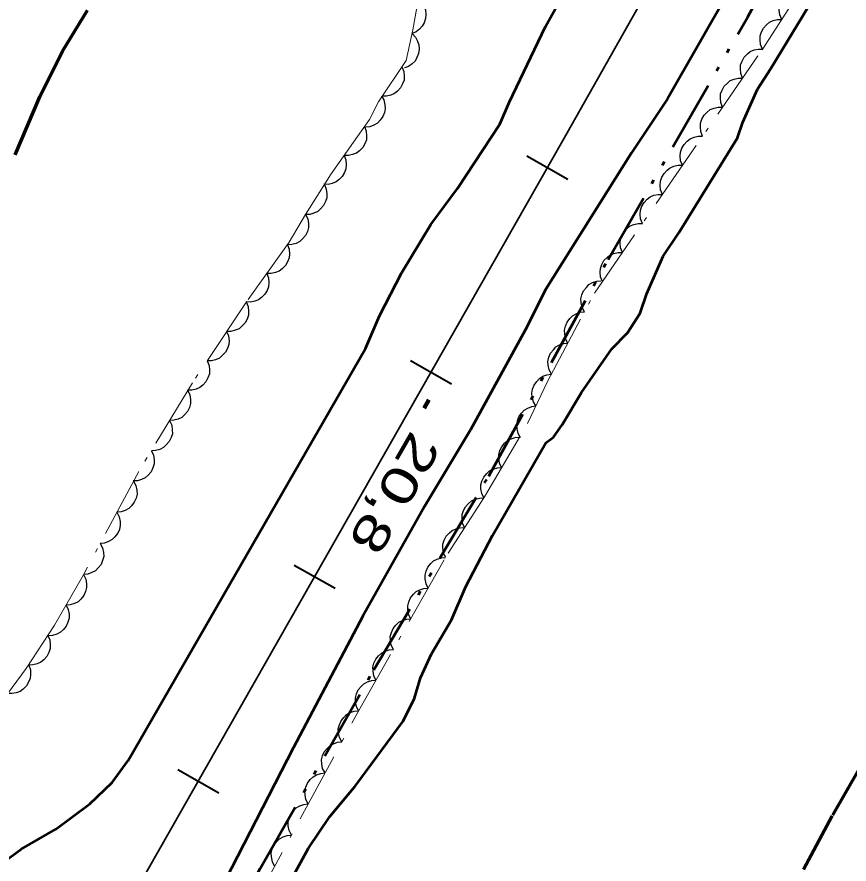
# Model space of a CAD drawing. Extents: x 386081 to 389416, y 5130568 to 5134082.
# Drawn here: x 387816.7 to 387887.4, y 5131978.5 to 5132050.5 of the extents above; entities that cross this region are included whole.
import ezdxf

# ---------------------------------------------------------------- set-up
doc = ezdxf.new("R2010")
doc.units = 0
doc.header["$LTSCALE"] = 1.2
for name, pattern in [('DASH_DOUBLE_DOT', [9.2, 5, -1.2, 0.3, -1.2, 0.3, -1.2]), ('DOT_DASHED', [7.7, 5, -1.2, 0.3, -1.2]), ('LONG_DASHED', [7.5, 6, -1.5])]:
    doc.linetypes.add(name, pattern=pattern)
for name, color, linetype, lineweight in [('1', 7, 'Continuous', 53), ('22', 7, 'Continuous', 13), ('23', 7, 'Continuous', 40), ('3', 7, 'Continuous', 140), ('4', 7, 'DASH_DOUBLE_DOT', 53), ('44', 7, 'Continuous', 25)]:
    doc.layers.add(name, color=color, linetype=linetype, lineweight=lineweight)

msp = doc.modelspace()

# ---------------------------------------------------------------- linework, layer by layer
at = {"layer": '1'}
for points in [[(387879.83, 5132057.24), (387871.98, 5132043.51), (387868.93, 5132038.92), (387861.64, 5132027.34), (387859.88, 5132023.84), (387855.25, 5132015.37), (387851.33, 5132008.86), (387846.09, 5131999.54), (387840.2, 5131988.38), (387826.98, 5131962.67)], [(387839.55, 5131976.3), (387841.46, 5131979.8), (387843.28, 5131982.49), (387845.42, 5131985.09), (387849.51, 5131990.61), (387850.47, 5131992.57), (387850.98, 5131994.3), (387851.93, 5131996.34), (387853.61, 5131999.22), (387854.85, 5132002.04), (387857.1, 5132006.38), (387861.64, 5132014.26), (387862.28, 5132014.76), (387863.04, 5132015.8), (387864.68, 5132018.55), (387867.26, 5132022.26), (387868.59, 5132023.63), (387869.66, 5132025.3), (387870.22, 5132026.95), (387871.62, 5132030.13), (387872.96, 5132032.13), (387877.94, 5132040.19), (387878.39, 5132041.53), (387879.64, 5132044.33), (387880.78, 5132046.08), (387886.3, 5132055.22)], [(387815.55, 5131978.63), (387817.03, 5131979.73), (387819.98, 5131981.43), (387822.87, 5131983.57), (387824.77, 5131985.38), (387826.15, 5131987.26), (387846.32, 5132022.28), (387847.5, 5132025.05), (387849.4, 5132028.76), (387851.87, 5132032.84), (387854.12, 5132035.88), (387857.72, 5132041.36), (387858.52, 5132043.21), (387861.62, 5132049.67), (387864.17, 5132054.28)]]:
    msp.add_lwpolyline(points, dxfattribs=at)
at = {"layer": '22', "linetype": 'LONG_DASHED', "lineweight": 70}
for points in [[(387949.21, 5132051.51), (387944.61, 5132046.48), (387938.7, 5132040.48), (387936.57, 5132038.55), (387930.67, 5132034.12), (387921.26, 5132026.57), (387919, 5132024.62), (387914.81, 5132020.37), (387910.85, 5132015.68), (387908.8, 5132013.4), (387906.68, 5132011.38), (387901.32, 5132006.95), (387899.88, 5132005.58), (387899.1, 5132004.58), (387898.4, 5132003.49), (387895.62, 5131998.93), (387892.3, 5131993.22), (387889.57, 5131988.86), (387885.99, 5131982.57), (387883.53, 5131978.01)], [(387816.54, 5132038.75), (387818.62, 5132043.69), (387820.55, 5132047.55), (387822.69, 5132051.04)]]:
    msp.add_lwpolyline(points, dxfattribs=at)
at = {"layer": '23'}
for p, q in [((387860.03, 5132038.65), (387863.51, 5132036.67)), ((387850.14, 5132021.26), (387853.62, 5132019.29)), ((387840.26, 5132003.88), (387843.74, 5132001.9)), ((387830.37, 5131986.49), (387833.85, 5131984.51))]:
    msp.add_line(p, q, dxfattribs=at)
at = {"layer": '23', "lineweight": 35}
msp.add_lwpolyline([(388350.66, 5132898.63), (388202.91, 5132638.38), (388174.85, 5132589.18), (388148.16, 5132542.09), (388122.46, 5132497.01), (388036.96, 5132346.4), (388027.91, 5132330.61), (387994.29, 5132271.3), (387943.96, 5132182.8), (387915.65, 5132132.74), (387888.36, 5132084.71), (387863.09, 5132039.98), (387797.42, 5131924.62), (387647.54, 5131660.34), (387567.35, 5131519.3), (387534.84, 5131461.86), (387476.24, 5131358.73)], dxfattribs=at)
at = {"layer": '3'}
msp.add_line((387851.7, 5132017.91), (387851.3, 5132017.21), dxfattribs=at)
at = {"layer": '4'}
msp.add_lwpolyline([(387818.5, 5131942.38), (387823.74, 5131952.63), (387826.6, 5131957.68), (387837.37, 5131978.08), (387847.01, 5131994.96), (387856.79, 5132011.44), (387866.94, 5132029.86), (387878.81, 5132050.49), (387887.2, 5132066.05), (387888.53, 5132069.91), (387892.56, 5132076.38)], dxfattribs=at)
at = {"layer": '44', "linetype": 'DOT_DASHED', "lineweight": 13}
for points in [[(387820.91, 5131939.38), (387820.26, 5131940.57), (387818.92, 5131943.88), (387819.02, 5131944.46), (387819.64, 5131946.08), (387821.21, 5131949.2), (387823.25, 5131952.51), (387829.77, 5131962.51), (387834.04, 5131969.66), (387836.37, 5131974.17), (387845.48, 5131991.05), (387853.33, 5132004.9), (387856.42, 5132009.67), (387860.08, 5132015.9), (387861.79, 5132019.48), (387865.77, 5132027), (387880.02, 5132047.67), (387885.79, 5132056.61)], [(387850.91, 5132052.63), (387850.33, 5132049.36), (387849.77, 5132046.76), (387847.41, 5132043.25), (387846.66, 5132041.75), (387843.39, 5132037.13), (387841.22, 5132033.69), (387839.83, 5132031.32), (387836.19, 5132026.26), (387831.61, 5132019.37), (387827.05, 5132011.84), (387822.34, 5132003.05), (387819.88, 5131998.76), (387817.48, 5131995.09), (387813.95, 5131990.33)]]:
    msp.add_lwpolyline(points, dxfattribs=at)
at = {"layer": '44'}
for points in [[(387881.69, 5132050.26), (387881.53, 5132050.65), (387881.48, 5132051.05), (387881.49, 5132051.38), (387881.6, 5132051.71), (387881.77, 5132052.04), (387882.03, 5132052.32), (387882.28, 5132052.54), (387882.6, 5132052.68), (387882.96, 5132052.77), (387883.32, 5132052.78)], [(387850.8, 5132052.01), (387851.1, 5132051.72), (387851.3, 5132051.37), (387851.42, 5132051.06), (387851.45, 5132050.71), (387851.41, 5132050.34), (387851.29, 5132049.98), (387851.14, 5132049.69), (387850.9, 5132049.43), (387850.61, 5132049.21), (387850.28, 5132049.06)], [(387880.07, 5132047.74), (387879.9, 5132048.12), (387879.86, 5132048.53), (387879.87, 5132048.86), (387879.98, 5132049.19), (387880.15, 5132049.52), (387880.41, 5132049.8), (387880.65, 5132050.02), (387880.97, 5132050.16), (387881.33, 5132050.25), (387881.69, 5132050.26)], [(387850.27, 5132049.06), (387850.56, 5132048.76), (387850.74, 5132048.4), (387850.85, 5132048.09), (387850.86, 5132047.74), (387850.82, 5132047.37), (387850.68, 5132047.01), (387850.52, 5132046.72), (387850.27, 5132046.48), (387849.97, 5132046.27), (387849.63, 5132046.13)], [(387878.36, 5132045.27), (387878.21, 5132045.66), (387878.18, 5132046.06), (387878.2, 5132046.39), (387878.32, 5132046.72), (387878.5, 5132047.05), (387878.77, 5132047.32), (387879.02, 5132047.53), (387879.35, 5132047.66), (387879.71, 5132047.74), (387880.07, 5132047.74)], [(387849.41, 5132046.23), (387849.57, 5132045.84), (387849.6, 5132045.43), (387849.59, 5132045.1), (387849.47, 5132044.77), (387849.29, 5132044.45), (387849.03, 5132044.17), (387848.78, 5132043.96), (387848.46, 5132043.82), (387848.1, 5132043.74), (387847.74, 5132043.74)], [(387876.66, 5132042.8), (387876.51, 5132043.19), (387876.48, 5132043.59), (387876.5, 5132043.92), (387876.62, 5132044.25), (387876.8, 5132044.58), (387877.07, 5132044.85), (387877.32, 5132045.06), (387877.64, 5132045.19), (387878, 5132045.27), (387878.36, 5132045.27)], [(387847.67, 5132043.77), (387847.88, 5132043.41), (387847.96, 5132043.01), (387847.99, 5132042.68), (387847.92, 5132042.34), (387847.78, 5132042), (387847.56, 5132041.69), (387847.34, 5132041.44), (387847.03, 5132041.27), (387846.69, 5132041.14), (387846.33, 5132041.09)], [(387874.96, 5132040.33), (387874.81, 5132040.72), (387874.78, 5132041.12), (387874.79, 5132041.45), (387874.91, 5132041.78), (387875.1, 5132042.11), (387875.36, 5132042.38), (387875.61, 5132042.59), (387875.94, 5132042.72), (387876.3, 5132042.8), (387876.66, 5132042.8)], [(387846.23, 5132041.15), (387846.38, 5132040.76), (387846.41, 5132040.35), (387846.39, 5132040.02), (387846.26, 5132039.69), (387846.08, 5132039.37), (387845.81, 5132039.1), (387845.55, 5132038.9), (387845.22, 5132038.77), (387844.86, 5132038.69), (387844.5, 5132038.7)], [(387873.26, 5132037.86), (387873.1, 5132038.25), (387873.07, 5132038.65), (387873.09, 5132038.98), (387873.21, 5132039.31), (387873.39, 5132039.64), (387873.66, 5132039.91), (387873.91, 5132040.12), (387874.24, 5132040.25), (387874.6, 5132040.33), (387874.96, 5132040.33)], [(387844.5, 5132038.7), (387844.65, 5132038.31), (387844.67, 5132037.9), (387844.65, 5132037.57), (387844.53, 5132037.24), (387844.34, 5132036.92), (387844.07, 5132036.65), (387843.82, 5132036.45), (387843.49, 5132036.32), (387843.13, 5132036.24), (387842.77, 5132036.25)], [(387871.55, 5132035.39), (387871.4, 5132035.78), (387871.37, 5132036.18), (387871.39, 5132036.51), (387871.51, 5132036.84), (387871.69, 5132037.17), (387871.96, 5132037.44), (387872.21, 5132037.65), (387872.53, 5132037.78), (387872.9, 5132037.86), (387873.26, 5132037.86)], [(387842.82, 5132036.22), (387842.98, 5132035.84), (387843.03, 5132035.43), (387843.03, 5132035.1), (387842.92, 5132034.77), (387842.75, 5132034.44), (387842.5, 5132034.15), (387842.25, 5132033.93), (387841.93, 5132033.79), (387841.57, 5132033.69), (387841.21, 5132033.68)], [(387869.85, 5132032.92), (387869.7, 5132033.31), (387869.67, 5132033.71), (387869.69, 5132034.04), (387869.8, 5132034.38), (387869.99, 5132034.7), (387870.25, 5132034.97), (387870.51, 5132035.18), (387870.83, 5132035.31), (387871.19, 5132035.39), (387871.55, 5132035.39)], [(387841.21, 5132033.68), (387841.4, 5132033.3), (387841.46, 5132032.9), (387841.46, 5132032.57), (387841.37, 5132032.23), (387841.21, 5132031.9), (387840.96, 5132031.61), (387840.73, 5132031.38), (387840.41, 5132031.22), (387840.06, 5132031.12), (387839.7, 5132031.09)], [(387868.15, 5132030.45), (387868, 5132030.84), (387867.96, 5132031.24), (387867.98, 5132031.57), (387868.1, 5132031.91), (387868.28, 5132032.23), (387868.55, 5132032.5), (387868.8, 5132032.71), (387869.13, 5132032.84), (387869.49, 5132032.92), (387869.85, 5132032.92)], [(387839.68, 5132031.11), (387839.82, 5132030.72), (387839.84, 5132030.31), (387839.82, 5132029.98), (387839.69, 5132029.65), (387839.5, 5132029.33), (387839.23, 5132029.06), (387838.98, 5132028.86), (387838.65, 5132028.74), (387838.28, 5132028.66), (387837.92, 5132028.67)], [(387866.45, 5132027.98), (387866.29, 5132028.37), (387866.26, 5132028.77), (387866.28, 5132029.1), (387866.4, 5132029.44), (387866.58, 5132029.76), (387866.85, 5132030.03), (387867.1, 5132030.24), (387867.43, 5132030.37), (387867.79, 5132030.45), (387868.15, 5132030.45)], [(387837.92, 5132028.67), (387838.07, 5132028.28), (387838.09, 5132027.87), (387838.07, 5132027.54), (387837.94, 5132027.22), (387837.75, 5132026.9), (387837.48, 5132026.63), (387837.23, 5132026.43), (387836.9, 5132026.3), (387836.53, 5132026.23), (387836.17, 5132026.24)], [(387864.92, 5132025.4), (387864.73, 5132025.77), (387864.65, 5132026.17), (387864.63, 5132026.5), (387864.71, 5132026.84), (387864.85, 5132027.18), (387865.09, 5132027.48), (387865.31, 5132027.72), (387865.62, 5132027.89), (387865.97, 5132028.01), (387866.33, 5132028.05)], [(387836.17, 5132026.24), (387836.33, 5132025.85), (387836.37, 5132025.44), (387836.36, 5132025.11), (387836.24, 5132024.78), (387836.07, 5132024.46), (387835.8, 5132024.18), (387835.56, 5132023.97), (387835.23, 5132023.83), (387834.87, 5132023.74), (387834.51, 5132023.74)], [(387863.52, 5132022.75), (387863.32, 5132023.12), (387863.25, 5132023.52), (387863.23, 5132023.85), (387863.3, 5132024.19), (387863.45, 5132024.53), (387863.68, 5132024.83), (387863.91, 5132025.07), (387864.22, 5132025.24), (387864.57, 5132025.36), (387864.92, 5132025.4)], [(387834.51, 5132023.74), (387834.67, 5132023.35), (387834.71, 5132022.95), (387834.7, 5132022.62), (387834.58, 5132022.28), (387834.41, 5132021.96), (387834.14, 5132021.68), (387833.9, 5132021.47), (387833.57, 5132021.33), (387833.21, 5132021.24), (387832.85, 5132021.24)], [(387862.12, 5132020.1), (387861.92, 5132020.47), (387861.84, 5132020.87), (387861.82, 5132021.19), (387861.9, 5132021.54), (387862.05, 5132021.88), (387862.28, 5132022.18), (387862.5, 5132022.42), (387862.81, 5132022.59), (387863.16, 5132022.71), (387863.52, 5132022.75)], [(387832.85, 5132021.24), (387833.01, 5132020.85), (387833.05, 5132020.45), (387833.04, 5132020.12), (387832.92, 5132019.78), (387832.75, 5132019.46), (387832.48, 5132019.18), (387832.24, 5132018.97), (387831.91, 5132018.83), (387831.55, 5132018.74), (387831.19, 5132018.74)], [(387860.8, 5132017.4), (387860.59, 5132017.76), (387860.49, 5132018.16), (387860.46, 5132018.49), (387860.52, 5132018.83), (387860.65, 5132019.18), (387860.87, 5132019.49), (387861.09, 5132019.74), (387861.39, 5132019.92), (387861.74, 5132020.06), (387862.09, 5132020.11)], [(387831.22, 5132018.72), (387831.39, 5132018.34), (387831.45, 5132017.94), (387831.45, 5132017.61), (387831.35, 5132017.27), (387831.19, 5132016.94), (387830.94, 5132016.65), (387830.7, 5132016.43), (387830.38, 5132016.28), (387830.02, 5132016.18), (387829.66, 5132016.16)], [(387859.5, 5132014.7), (387859.29, 5132015.06), (387859.2, 5132015.45), (387859.17, 5132015.78), (387859.23, 5132016.13), (387859.36, 5132016.47), (387859.58, 5132016.79), (387859.8, 5132017.03), (387860.1, 5132017.21), (387860.44, 5132017.35), (387860.8, 5132017.4)], [(387829.66, 5132016.16), (387829.84, 5132015.78), (387829.89, 5132015.38), (387829.9, 5132015.04), (387829.8, 5132014.71), (387829.63, 5132014.38), (387829.38, 5132014.09), (387829.14, 5132013.86), (387828.83, 5132013.71), (387828.47, 5132013.61), (387828.11, 5132013.59)], [(387857.88, 5132012.16), (387857.7, 5132012.54), (387857.64, 5132012.94), (387857.64, 5132013.27), (387857.73, 5132013.61), (387857.89, 5132013.94), (387858.14, 5132014.24), (387858.37, 5132014.46), (387858.69, 5132014.62), (387859.04, 5132014.73), (387859.4, 5132014.75)], [(387828.11, 5132013.59), (387828.29, 5132013.21), (387828.34, 5132012.81), (387828.34, 5132012.48), (387828.24, 5132012.14), (387828.08, 5132011.81), (387827.83, 5132011.52), (387827.59, 5132011.3), (387827.27, 5132011.15), (387826.92, 5132011.04), (387826.56, 5132011.03)], [(387856.36, 5132009.58), (387856.19, 5132009.95), (387856.12, 5132010.36), (387856.12, 5132010.69), (387856.21, 5132011.02), (387856.37, 5132011.36), (387856.62, 5132011.65), (387856.85, 5132011.88), (387857.17, 5132012.03), (387857.53, 5132012.14), (387857.88, 5132012.16)], [(387826.6, 5132011), (387826.79, 5132010.63), (387826.87, 5132010.23), (387826.89, 5132009.9), (387826.81, 5132009.56), (387826.66, 5132009.22), (387826.43, 5132008.92), (387826.2, 5132008.68), (387825.89, 5132008.51), (387825.54, 5132008.39), (387825.18, 5132008.36)], [(387854.73, 5132007.06), (387854.57, 5132007.45), (387854.52, 5132007.85), (387854.53, 5132008.18), (387854.64, 5132008.51), (387854.82, 5132008.84), (387855.07, 5132009.12), (387855.32, 5132009.34), (387855.64, 5132009.48), (387856, 5132009.57), (387856.36, 5132009.58)], [(387825.18, 5132008.36), (387825.38, 5132007.99), (387825.45, 5132007.59), (387825.47, 5132007.26), (387825.39, 5132006.91), (387825.25, 5132006.58), (387825.01, 5132006.27), (387824.78, 5132006.04), (387824.47, 5132005.87), (387824.12, 5132005.75), (387823.77, 5132005.71)], [(387853.1, 5132004.54), (387852.94, 5132004.93), (387852.89, 5132005.33), (387852.9, 5132005.66), (387853.01, 5132006), (387853.18, 5132006.32), (387853.44, 5132006.61), (387853.69, 5132006.82), (387854.01, 5132006.96), (387854.37, 5132007.05), (387854.73, 5132007.06)], [(387823.77, 5132005.71), (387823.96, 5132005.34), (387824.04, 5132004.94), (387824.06, 5132004.61), (387823.97, 5132004.27), (387823.83, 5132003.93), (387823.59, 5132003.63), (387823.37, 5132003.39), (387823.06, 5132003.23), (387822.71, 5132003.1), (387822.35, 5132003.07)], [(387851.64, 5132001.92), (387851.46, 5132002.29), (387851.39, 5132002.7), (387851.38, 5132003.03), (387851.47, 5132003.37), (387851.62, 5132003.7), (387851.86, 5132004), (387852.09, 5132004.23), (387852.41, 5132004.39), (387852.76, 5132004.5), (387853.12, 5132004.53)], [(387822.35, 5132003.07), (387822.53, 5132002.69), (387822.6, 5132002.29), (387822.61, 5132001.96), (387822.52, 5132001.62), (387822.36, 5132001.29), (387822.12, 5132000.99), (387821.88, 5132000.76), (387821.57, 5132000.6), (387821.22, 5132000.49), (387820.86, 5132000.46)], [(387850.16, 5131999.31), (387849.98, 5131999.68), (387849.91, 5132000.09), (387849.9, 5132000.42), (387849.99, 5132000.76), (387850.14, 5132001.09), (387850.38, 5132001.39), (387850.62, 5132001.62), (387850.93, 5132001.78), (387851.28, 5132001.89), (387851.64, 5132001.92)], [(387820.86, 5132000.46), (387821.04, 5132000.09), (387821.11, 5131999.69), (387821.12, 5131999.36), (387821.02, 5131999.02), (387820.87, 5131998.68), (387820.63, 5131998.39), (387820.39, 5131998.16), (387820.08, 5131998), (387819.72, 5131997.89), (387819.37, 5131997.86)], [(387848.68, 5131996.7), (387848.5, 5131997.07), (387848.43, 5131997.48), (387848.42, 5131997.81), (387848.51, 5131998.15), (387848.66, 5131998.48), (387848.9, 5131998.78), (387849.14, 5131999.01), (387849.45, 5131999.17), (387849.8, 5131999.28), (387850.16, 5131999.31)], [(387819.31, 5131997.89), (387819.48, 5131997.51), (387819.52, 5131997.1), (387819.51, 5131996.77), (387819.4, 5131996.44), (387819.22, 5131996.11), (387818.96, 5131995.83), (387818.71, 5131995.62), (387818.39, 5131995.48), (387818.03, 5131995.39), (387817.67, 5131995.38)], [(387847.2, 5131994.09), (387847.02, 5131994.46), (387846.95, 5131994.87), (387846.94, 5131995.2), (387847.03, 5131995.54), (387847.18, 5131995.87), (387847.43, 5131996.17), (387847.66, 5131996.4), (387847.97, 5131996.56), (387848.32, 5131996.67), (387848.68, 5131996.7)], [(387817.69, 5131995.37), (387817.83, 5131994.98), (387817.84, 5131994.57), (387817.81, 5131994.24), (387817.68, 5131993.92), (387817.49, 5131993.6), (387817.21, 5131993.33), (387816.96, 5131993.14), (387816.63, 5131993.01), (387816.26, 5131992.95), (387815.9, 5131992.96)], [(387845.72, 5131991.48), (387845.54, 5131991.85), (387845.47, 5131992.26), (387845.46, 5131992.59), (387845.55, 5131992.93), (387845.7, 5131993.26), (387845.95, 5131993.56), (387846.18, 5131993.79), (387846.49, 5131993.95), (387846.84, 5131994.06), (387847.2, 5131994.09)], [(387844.29, 5131988.85), (387844.1, 5131989.22), (387844.02, 5131989.62), (387844, 5131989.95), (387844.09, 5131990.29), (387844.23, 5131990.63), (387844.47, 5131990.93), (387844.7, 5131991.16), (387845.01, 5131991.33), (387845.36, 5131991.45), (387845.71, 5131991.49)], [(387842.87, 5131986.21), (387842.67, 5131986.58), (387842.6, 5131986.98), (387842.58, 5131987.31), (387842.66, 5131987.65), (387842.81, 5131987.99), (387843.04, 5131988.29), (387843.27, 5131988.52), (387843.58, 5131988.69), (387843.93, 5131988.81), (387844.29, 5131988.85)], [(387841.44, 5131983.57), (387841.25, 5131983.94), (387841.17, 5131984.34), (387841.15, 5131984.67), (387841.24, 5131985.01), (387841.38, 5131985.35), (387841.62, 5131985.65), (387841.85, 5131985.88), (387842.16, 5131986.05), (387842.51, 5131986.17), (387842.87, 5131986.21)], [(387840.02, 5131980.93), (387839.82, 5131981.3), (387839.75, 5131981.7), (387839.73, 5131982.02), (387839.81, 5131982.37), (387839.96, 5131982.71), (387840.19, 5131983.01), (387840.42, 5131983.24), (387840.73, 5131983.41), (387841.08, 5131983.53), (387841.44, 5131983.57)], [(387838.59, 5131978.29), (387838.4, 5131978.66), (387838.32, 5131979.06), (387838.3, 5131979.38), (387838.39, 5131979.73), (387838.53, 5131980.07), (387838.77, 5131980.37), (387839, 5131980.6), (387839.31, 5131980.77), (387839.66, 5131980.89), (387840.02, 5131980.93)]]:
    msp.add_lwpolyline(points, dxfattribs=at)

# ---------------------------------------------------------------- texts
at = {"layer": '3', "width": 1.4}
msp.add_text('20,8   ', height=2.999, rotation=240.113, dxfattribs=at).set_placement((387850.23, 5132015.43))

doc.saveas('drawing.dxf')
